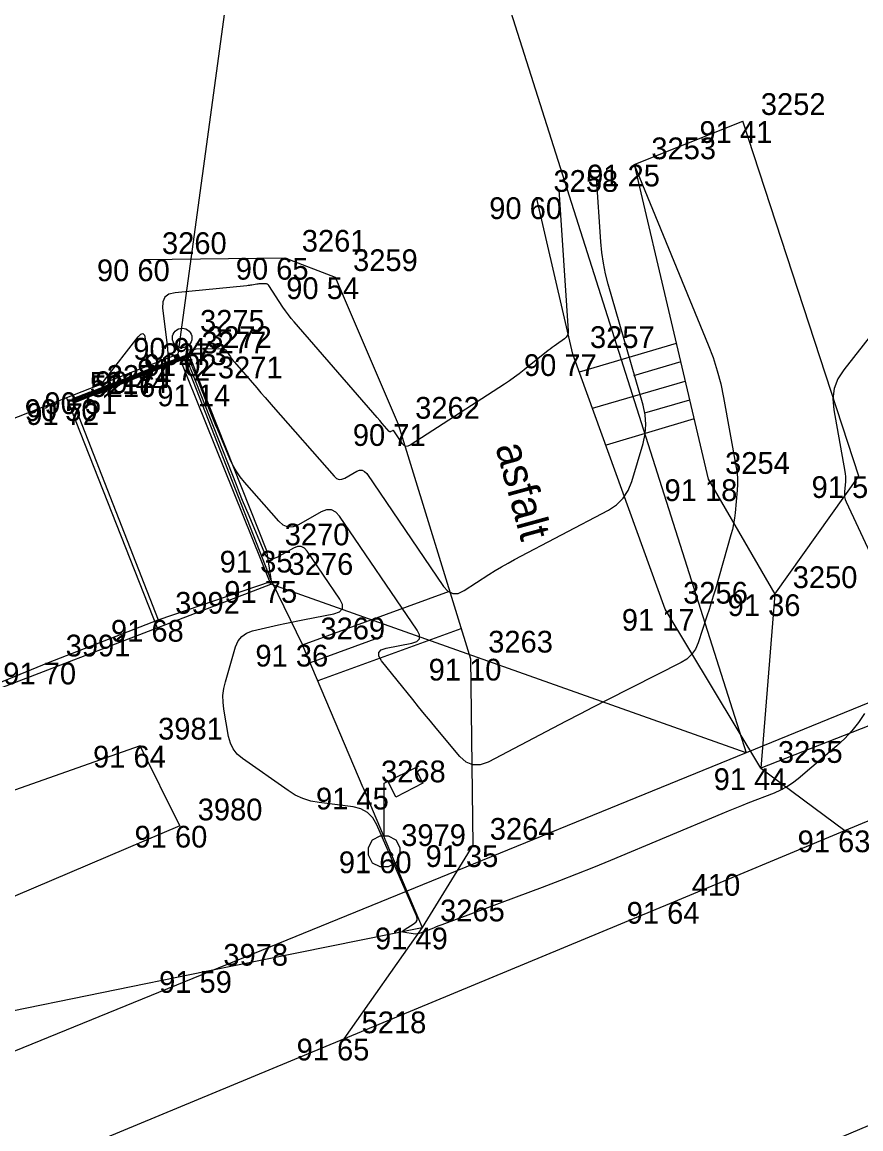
# Model space of a CAD drawing. Extents: x -711081 to -709338, y -1025122 to -1024092.
# Drawn here: x -710286.72 to -710275.92, y -1024729.91 to -1024715.67 of the extents above; entities that cross this region are included whole.
import ezdxf

# ---------------------------------------------------------------- set-up
doc = ezdxf.new("R2010")
doc.units = 0
for name, color, linetype in [('Ex_Major Contours', 7, 'Continuous'), ('Ex_Minor Contours', 7, 'Continuous'), ('Z_betonova_konstrukce', 7, 'Continuous'), ('Z_body', 7, 'Continuous'), ('Z_body_cisla', 7, 'Continuous'), ('Z_body_vysky_redukovane', 7, 'Continuous'), ('Z_budova', 7, 'Continuous'), ('Z_hrany_paty', 7, 'Continuous'), ('Z_katastr_hranice', 7, 'Continuous'), ('Z_katastr_hranice_katastralniho_uzemi', 7, 'Continuous'), ('Z_katastr_vnitrni_kresba', 7, 'Continuous'), ('Z_komunikace', 7, 'Continuous'), ('Z_komunikace_osa', 7, 'Continuous'), ('Z_popisy', 7, 'Continuous'), ('Z_rozhranni', 7, 'Continuous'), ('Z_site_vo_znaky', 7, 'Continuous'), ('Z_sloupek_kov', 7, 'Continuous'), ('Z_srafy_zelen', 7, 'Continuous'), ('Z_technicke_srafy', 7, 'Continuous'), ('Z_vstupy', 7, 'Continuous'), ('Z_zelen_obvod', 7, 'Continuous')]:
    doc.layers.add(name, color=color, linetype=linetype)

# ---------------------------------------------------------------- blocks, each defined once
blk = doc.blocks.new('POINT_DISPLAY')
blk.add_line((0, 0), (0, 0))
blk = doc.blocks.new('Z13')
for p, q in [((0, 0.88), (0.45, 1.1)), ((0.4, 1.07), (0.5, 0.88)), ((0, 0.2), (0, 0.88)), ((0.15, 0.7), (0.05, 0.9)), ((0.5, 0.88), (0.15, 0.7)), ((-0.2, 0.05), (-0.15, 0.15)), ((-0.15, 0.15), (-0.05, 0.2)), ((-0.05, 0.2), (0.05, 0.2)), ((0.05, 0.2), (0.15, 0.15)), ((0.15, 0.15), (0.2, 0.05)), ((-0.2, -0.05), (-0.2, 0.05)), ((0.2, 0.05), (0.2, -0.05)), ((-0.15, -0.15), (-0.2, -0.05)), ((0.2, -0.05), (0.15, -0.15)), ((-0.05, -0.2), (-0.15, -0.15)), ((0.05, -0.2), (-0.05, -0.2)), ((0.15, -0.15), (0.05, -0.2))]:
    blk.add_line(p, q)
blk = doc.blocks.new('Z15')
blk.add_circle((0, 0), 0.125)

msp = doc.modelspace()

# ---------------------------------------------------------------- linework, layer by layer
at = {"layer": 'Ex_Major Contours'}
msp.add_lwpolyline([(-710286.072, -1024720.54), (-710285.969, -1024720.5), (-710285.935, -1024720.487), (-710285.901, -1024720.474), (-710285.645, -1024720.376), (-710285.597, -1024720.358), (-710285.548, -1024720.339), (-710285.5, -1024720.32), (-710285.452, -1024720.301), (-710285.007, -1024720.123), (-710284.965, -1024720.107), (-710284.923, -1024720.089), (-710284.881, -1024720.072), (-710284.839, -1024720.054), (-710284.604, -1024719.954), (-710284.598, -1024719.95), (-710284.594, -1024719.945), (-710284.591, -1024719.94), (-710284.591, -1024719.933), (-710284.592, -1024719.903), (-710284.591, -1024719.896), (-710284.589, -1024719.891), (-710284.584, -1024719.887), (-710284.578, -1024719.885), (-710284.526, -1024719.877), (-710284.515, -1024719.875), (-710284.503, -1024719.874), (-710284.492, -1024719.873), (-710284.481, -1024719.872), (-710284.154, -1024719.865), (-710284.134, -1024719.867), (-710284.116, -1024719.874), (-710284.101, -1024719.885), (-710284.088, -1024719.9), (-710284.04, -1024719.972), (-710284.028, -1024719.99), (-710284.015, -1024720.007), (-710284.002, -1024720.024), (-710283.988, -1024720.041), (-710283.699, -1024720.374), (-710283.646, -1024720.435), (-710283.593, -1024720.496), (-710283.54, -1024720.557), (-710283.487, -1024720.618), (-710282.705, -1024721.511), (-710282.674, -1024721.538), (-710282.641, -1024721.551), (-710282.606, -1024721.55), (-710282.568, -1024721.535), (-710282.412, -1024721.447), (-710282.375, -1024721.433), (-710282.341, -1024721.433), (-710282.311, -1024721.448), (-710282.284, -1024721.477), (-710281.296, -1024722.928), (-710281.239, -1024722.991), (-710281.175, -1024723.021), (-710281.105, -1024723.018), (-710281.029, -1024722.982), (-710280.71, -1024722.776), (-710280.629, -1024722.725), (-710280.548, -1024722.676), (-710280.465, -1024722.629), (-710280.382, -1024722.583), (-710279.172, -1024721.946), (-710279.069, -1024721.878), (-710278.984, -1024721.794), (-710278.919, -1024721.695), (-710278.873, -1024721.58), (-710278.727, -1024721.089), (-710278.699, -1024720.966), (-710278.69, -1024720.843), (-710278.698, -1024720.72), (-710278.725, -1024720.597), (-710279.174, -1024719.038), (-710279.209, -1024718.904), (-710279.237, -1024718.768), (-710279.257, -1024718.632), (-710279.27, -1024718.494), (-710279.325, -1024717.662)], dxfattribs=at)
at = {"layer": 'Ex_Minor Contours'}
for points in [[(-710278.84, -1024717.5), (-710277.888, -1024719.819), (-710277.825, -1024719.984), (-710277.771, -1024720.152), (-710277.726, -1024720.323), (-710277.69, -1024720.496), (-710277.528, -1024721.398), (-710277.517, -1024721.47), (-710277.512, -1024721.542), (-710277.511, -1024721.615), (-710277.515, -1024721.688), (-710277.542, -1024721.98), (-710277.551, -1024722.052), (-710277.562, -1024722.124), (-710277.577, -1024722.196), (-710277.596, -1024722.266), (-710277.796, -1024722.966), (-710277.822, -1024723.053), (-710277.848, -1024723.139), (-710277.875, -1024723.226), (-710277.904, -1024723.312), (-710278.018, -1024723.656), (-710278.053, -1024723.736), (-710278.102, -1024723.805), (-710278.163, -1024723.863), (-710278.237, -1024723.909), (-710279.192, -1024724.394), (-710279.367, -1024724.483), (-710279.542, -1024724.572), (-710279.716, -1024724.663), (-710279.89, -1024724.753), (-710280.722, -1024725.19), (-710280.823, -1024725.227), (-710280.918, -1024725.227), (-710281.005, -1024725.191), (-710281.084, -1024725.118), (-710281.389, -1024724.754), (-710281.465, -1024724.662), (-710281.541, -1024724.571), (-710281.616, -1024724.479), (-710281.69, -1024724.386), (-710282.092, -1024723.886), (-710282.127, -1024723.827), (-710282.129, -1024723.781), (-710282.097, -1024723.746), (-710282.032, -1024723.724), (-710281.705, -1024723.661), (-710281.639, -1024723.638), (-710281.605, -1024723.603), (-710281.604, -1024723.554), (-710281.635, -1024723.491), (-710282.633, -1024722.026), (-710282.683, -1024721.971), (-710282.739, -1024721.944), (-710282.802, -1024721.943), (-710282.871, -1024721.97), (-710283.161, -1024722.134), (-710283.231, -1024722.162), (-710283.297, -1024722.164), (-710283.358, -1024722.14), (-710283.415, -1024722.09), (-710283.856, -1024721.587), (-710283.912, -1024721.517), (-710283.963, -1024721.443), (-710284.007, -1024721.366), (-710284.045, -1024721.285), (-710284.202, -1024720.915), (-710284.229, -1024720.85), (-710284.255, -1024720.786), (-710284.281, -1024720.721), (-710284.307, -1024720.657), (-710284.429, -1024720.345), (-710284.445, -1024720.306), (-710284.46, -1024720.268), (-710284.476, -1024720.229), (-710284.492, -1024720.19), (-710284.565, -1024720.018), (-710284.58, -1024719.994), (-710284.598, -1024719.98), (-710284.621, -1024719.977), (-710284.648, -1024719.984), (-710284.763, -1024720.034), (-710284.792, -1024720.046), (-710284.821, -1024720.058), (-710284.85, -1024720.07), (-710284.879, -1024720.082), (-710285.663, -1024720.394), (-710285.695, -1024720.407), (-710285.726, -1024720.419), (-710285.757, -1024720.431), (-710285.789, -1024720.443), (-710285.956, -1024720.507), (-710285.978, -1024720.516), (-710286.001, -1024720.524), (-710286.068, -1024720.551)], [(-710279.809, -1024717.823), (-710279.69, -1024719.638), (-710279.691, -1024719.668), (-710279.7, -1024719.696), (-710279.715, -1024719.72), (-710279.738, -1024719.74), (-710279.843, -1024719.816), (-710279.87, -1024719.835), (-710279.896, -1024719.855), (-710279.921, -1024719.874), (-710279.947, -1024719.894), (-710280.259, -1024720.143), (-710280.32, -1024720.191), (-710280.382, -1024720.237), (-710280.446, -1024720.281), (-710280.51, -1024720.324), (-710281.726, -1024721.112), (-710281.754, -1024721.125), (-710281.78, -1024721.126), (-710281.803, -1024721.115), (-710281.824, -1024721.092), (-710281.936, -1024720.928), (-710281.939, -1024720.924), (-710281.944, -1024720.922), (-710281.948, -1024720.922), (-710281.953, -1024720.924), (-710281.975, -1024720.936), (-710281.98, -1024720.938), (-710281.985, -1024720.938), (-710281.99, -1024720.936), (-710281.994, -1024720.933), (-710282.084, -1024720.83), (-710282.116, -1024720.793), (-710282.149, -1024720.755), (-710283.217, -1024719.524), (-710283.255, -1024719.478), (-710283.292, -1024719.431), (-710283.328, -1024719.382), (-710283.362, -1024719.333), (-710283.545, -1024719.056), (-710283.553, -1024719.046), (-710283.564, -1024719.039), (-710283.575, -1024719.034), (-710283.588, -1024719.033), (-710283.644, -1024719.035), (-710283.658, -1024719.035), (-710283.672, -1024719.036), (-710283.686, -1024719.038), (-710283.7, -1024719.04), (-710283.764, -1024719.05), (-710283.78, -1024719.053), (-710283.795, -1024719.055), (-710283.811, -1024719.057), (-710283.826, -1024719.058), (-710284.751, -1024719.148), (-710284.83, -1024719.167), (-710284.883, -1024719.207), (-710284.91, -1024719.267), (-710284.912, -1024719.348), (-710284.851, -1024719.856), (-710284.849, -1024719.875), (-710284.847, -1024719.893), (-710284.846, -1024719.912), (-710284.845, -1024719.931), (-710284.842, -1024720.005), (-710284.843, -1024720.022), (-710284.849, -1024720.037), (-710284.859, -1024720.048), (-710284.874, -1024720.057), (-710284.978, -1024720.102), (-710285.001, -1024720.111), (-710285.024, -1024720.121), (-710285.047, -1024720.13), (-710285.071, -1024720.14), (-710285.284, -1024720.225), (-710285.327, -1024720.242), (-710285.371, -1024720.259), (-710285.414, -1024720.276), (-710285.457, -1024720.292), (-710285.845, -1024720.44), (-710285.869, -1024720.449), (-710285.892, -1024720.458), (-710285.915, -1024720.467), (-710285.938, -1024720.476), (-710286.076, -1024720.53)], [(-710274.677, -1024718.273), (-710276.143, -1024720.139), (-710276.218, -1024720.257), (-710276.265, -1024720.382), (-710276.282, -1024720.514), (-710276.271, -1024720.654), (-710276.128, -1024721.448), (-710276.123, -1024721.481), (-710276.121, -1024721.514), (-710276.12, -1024721.547), (-710276.122, -1024721.58), (-710276.135, -1024721.712), (-710276.135, -1024721.745), (-710276.132, -1024721.777), (-710276.124, -1024721.808), (-710276.112, -1024721.838), (-710275.434, -1024723.29)], [(-710275.875, -1024724.564), (-710275.952, -1024724.679), (-710276.038, -1024724.787), (-710276.131, -1024724.888), (-710276.233, -1024724.982), (-710276.731, -1024725.405), (-710276.802, -1024725.461), (-710276.877, -1024725.51), (-710276.956, -1024725.552), (-710277.038, -1024725.588), (-710277.377, -1024725.72), (-710277.461, -1024725.753), (-710277.546, -1024725.787), (-710277.63, -1024725.821), (-710277.714, -1024725.856), (-710279.144, -1024726.455), (-710279.363, -1024726.545), (-710279.582, -1024726.633), (-710279.802, -1024726.719), (-710280.024, -1024726.803), (-710281.284, -1024727.272), (-710281.319, -1024727.285), (-710281.354, -1024727.298), (-710281.389, -1024727.312), (-710281.424, -1024727.326), (-710281.583, -1024727.389), (-710281.608, -1024727.398), (-710281.634, -1024727.402), (-710281.66, -1024727.403), (-710281.687, -1024727.401), (-710281.794, -1024727.384), (-710281.815, -1024727.379), (-710281.823, -1024727.371), (-710281.819, -1024727.36), (-710281.802, -1024727.347), (-710281.673, -1024727.267), (-710281.649, -1024727.247), (-710281.636, -1024727.224), (-710281.634, -1024727.198), (-710281.642, -1024727.168), (-710282.152, -1024725.996), (-710282.204, -1024725.906), (-710282.273, -1024725.837), (-710282.358, -1024725.791), (-710282.459, -1024725.766), (-710282.898, -1024725.711), (-710283.005, -1024725.691), (-710283.107, -1024725.658), (-710283.205, -1024725.614), (-710283.297, -1024725.556), (-710283.885, -1024725.143), (-710283.951, -1024725.086), (-710284.003, -1024725.021), (-710284.04, -1024724.946), (-710284.062, -1024724.862), (-710284.124, -1024724.507), (-710284.134, -1024724.419), (-710284.135, -1024724.331), (-710284.125, -1024724.244), (-710284.104, -1024724.157), (-710283.972, -1024723.705), (-710283.94, -1024723.63), (-710283.894, -1024723.572), (-710283.833, -1024723.529), (-710283.756, -1024723.501), (-710283.421, -1024723.424), (-710283.337, -1024723.405), (-710283.253, -1024723.387), (-710283.169, -1024723.37), (-710283.085, -1024723.353), (-710282.707, -1024723.28), (-710282.634, -1024723.255), (-710282.597, -1024723.215), (-710282.595, -1024723.161), (-710282.63, -1024723.091), (-710283.049, -1024722.476), (-710283.086, -1024722.435), (-710283.128, -1024722.415), (-710283.174, -1024722.415), (-710283.226, -1024722.435), (-710283.44, -1024722.556), (-710283.49, -1024722.575), (-710283.533, -1024722.573), (-710283.568, -1024722.549), (-710283.595, -1024722.503), (-710283.799, -1024722.021), (-710283.841, -1024721.922), (-710283.882, -1024721.823), (-710283.922, -1024721.723), (-710283.962, -1024721.623), (-710284.536, -1024720.162), (-710284.543, -1024720.143), (-710284.551, -1024720.125), (-710284.558, -1024720.107), (-710284.566, -1024720.089), (-710284.6, -1024720.008), (-710284.606, -1024719.997), (-710284.615, -1024719.991), (-710284.626, -1024719.989), (-710284.638, -1024719.993), (-710284.692, -1024720.016), (-710284.706, -1024720.022), (-710284.719, -1024720.027), (-710284.733, -1024720.033), (-710284.747, -1024720.038), (-710285.874, -1024720.488), (-710285.904, -1024720.499), (-710285.933, -1024720.511), (-710286.017, -1024720.543), (-710286.032, -1024720.549), (-710286.064, -1024720.561)]]:
    msp.add_lwpolyline(points, dxfattribs=at)
msp.add_lwpolyline([(-710285.092, -1024720.101), (-710285.091, -1024720.108), (-710285.091, -1024720.116), (-710285.09, -1024720.13), (-710285.091, -1024720.133), (-710285.092, -1024720.136), (-710285.094, -1024720.138), (-710285.097, -1024720.14), (-710285.121, -1024720.151), (-710285.135, -1024720.156), (-710285.184, -1024720.176), (-710285.21, -1024720.186), (-710285.611, -1024720.338), (-710285.666, -1024720.354), (-710285.692, -1024720.349), (-710285.69, -1024720.322), (-710285.658, -1024720.274), (-710285.226, -1024719.717), (-710285.192, -1024719.682), (-710285.165, -1024719.675), (-710285.146, -1024719.695), (-710285.135, -1024719.742)], close=True, dxfattribs=at)
at = {"layer": 'Z_betonova_konstrukce'}
for p, q in [((-710284.63, -1024720), (-710286.06, -1024720.57)), ((-710284.57, -1024719.94), (-710285.15, -1024720.16)), ((-710283.51, -1024722.86), (-710284.63, -1024720)), ((-710284.42, -1024720.33), (-710284.57, -1024719.94)), ((-710283.57, -1024722.47), (-710284.42, -1024720.33)), ((-710285.85, -1024720.43), (-710286.08, -1024720.52)), ((-710283.51, -1024722.86), (-710283.57, -1024722.47)), ((-710284.97, -1024723.36), (-710283.51, -1024722.86))]:
    msp.add_line(p, q, dxfattribs=at)
at = {"layer": 'Z_budova'}
for p, q in [((-710286.08, -1024720.52), (-710286.06, -1024720.57)), ((-710286.06, -1024720.57), (-710284.97, -1024723.36)), ((-710286.38, -1024723.91), (-710284.97, -1024723.36))]:
    msp.add_line(p, q, dxfattribs=at)
at = {"layer": 'Z_hrany_paty'}
for p, q in [((-710278.84, -1024717.5), (-710277.89, -1024721.55)), ((-710285.15, -1024718.72), (-710283.34, -1024718.7)), ((-710283.34, -1024718.7), (-710282.69, -1024718.95)), ((-710277.89, -1024721.55), (-710277.03, -1024723.03)), ((-710283.51, -1024722.86), (-710283.11, -1024723.68)), ((-710277.03, -1024723.03), (-710277.21, -1024725.27)), ((-710282.33, -1024725.52), (-710283.11, -1024723.68)), ((-710282.33, -1024725.52), (-710281.57, -1024727.32))]:
    msp.add_line(p, q, dxfattribs=at)
at = {"layer": 'Z_katastr_hranice'}
for p, q in [((-710284.71, -1024719.94), (-710284.02, -1024714.88)), ((-710255.02, -1024715.93), (-710277.4, -1024725.07)), ((-710284.71, -1024719.94), (-710286.15, -1024720.5)), ((-710283.52, -1024722.9), (-710284.71, -1024719.94)), ((-710286.15, -1024720.5), (-710293.14, -1024723.25)), ((-710284.98, -1024723.46), (-710283.52, -1024722.9)), ((-710277.4, -1024725.07), (-710283.52, -1024722.9)), ((-710292.07, -1024726.19), (-710284.98, -1024723.46))]:
    msp.add_line(p, q, dxfattribs=at)
at = {"layer": 'Z_katastr_hranice_katastralniho_uzemi'}
for p, q in [((-710284.73, -1024701.99), (-710278.75, -1024720.82)), ((-710284.73, -1024701.99), (-710278.75, -1024720.82)), ((-710278.75, -1024720.82), (-710277.4, -1024725.07)), ((-710278.75, -1024720.82), (-710277.4, -1024725.07)), ((-710277.4, -1024725.07), (-710392.31, -1024771.94)), ((-710277.4, -1024725.07), (-710392.31, -1024771.94))]:
    msp.add_line(p, q, dxfattribs=at)
at = {"layer": 'Z_katastr_vnitrni_kresba'}
msp.add_line((-710286.15, -1024720.5), (-710284.98, -1024723.46), dxfattribs=at)
at = {"layer": 'Z_komunikace'}
for p, q in [((-710279.63, -1024719.94), (-710280.1, -1024717.92)), ((-710282.69, -1024718.95), (-710281.88, -1024720.84)), ((-710278.44, -1024723.22), (-710279.63, -1024719.94)), ((-710281.88, -1024720.84), (-710280.95, -1024723.86)), ((-710276.13, -1024726.07), (-710265.57, -1024721.66)), ((-710277.21, -1024725.27), (-710278.44, -1024723.22)), ((-710280.95, -1024723.86), (-710280.92, -1024726.26)), ((-710277.21, -1024725.27), (-710276.13, -1024726.07)), ((-710278.33, -1024726.99), (-710276.13, -1024726.07)), ((-710280.92, -1024726.26), (-710281.57, -1024727.32)), ((-710282.58, -1024728.75), (-710278.33, -1024726.99)), ((-710281.57, -1024727.32), (-710282.58, -1024728.75)), ((-710291.66, -1024732.52), (-710282.58, -1024728.75))]:
    msp.add_line(p, q, dxfattribs=at)
at = {"layer": 'Z_komunikace_osa'}
msp.add_line((-710277.04, -1024730.38), (-710264.25, -1024724.97), dxfattribs=at)
at = {"layer": 'Z_rozhranni'}
for p, q in [((-710274.04, -1024724.02), (-710277.21, -1024725.27)), ((-710285.2, -1024724.98), (-710291.74, -1024727.29)), ((-710284.69, -1024726.01), (-710285.2, -1024724.98)), ((-710284.69, -1024726.01), (-710290.75, -1024728.59)), ((-710284.35, -1024727.88), (-710281.57, -1024727.32)), ((-710290.68, -1024729.17), (-710284.35, -1024727.88))]:
    msp.add_line(p, q, dxfattribs=at)
at = {"layer": 'Z_srafy_zelen'}
msp.add_line((-710278.84, -1024717.5), (-710277.44, -1024716.94), dxfattribs=at)
at = {"layer": 'Z_technicke_srafy'}
for p, q in [((-710278.3, -1024719.8), (-710279.55, -1024720.17)), ((-710278.24, -1024720.04), (-710278.85, -1024720.22)), ((-710278.19, -1024720.29), (-710279.38, -1024720.64)), ((-710278.13, -1024720.53), (-710278.71, -1024720.7)), ((-710278.07, -1024720.77), (-710279.2, -1024721.11)), ((-710283.11, -1024723.68), (-710281.22, -1024722.99)), ((-710283.01, -1024723.91), (-710282.08, -1024723.57)), ((-710282.91, -1024724.14), (-710281.07, -1024723.47))]:
    msp.add_line(p, q, dxfattribs=at)
at = {"layer": 'Z_vstupy'}
for p, q in [((-710285.85, -1024720.43), (-710285.15, -1024720.16)), ((-710287.81, -1024724.49), (-710286.38, -1024723.91))]:
    msp.add_line(p, q, dxfattribs=at)
at = {"layer": 'Z_zelen_obvod'}
for p, q in [((-710275.95, -1024721.51), (-710277.44, -1024716.94)), ((-710277.03, -1024723.03), (-710275.95, -1024721.51))]:
    msp.add_line(p, q, dxfattribs=at)

# ---------------------------------------------------------------- block references
at = {"layer": 'Z_body'}
for p in [(-710277.44, -1024716.94), (-710278.84, -1024717.5), (-710280.1, -1024717.92), (-710285.15, -1024718.72), (-710283.34, -1024718.7), (-710282.69, -1024718.95), (-710284.66, -1024719.73), (-710284.63, -1024720), (-710284.57, -1024719.94), (-710279.63, -1024719.94), (-710285.15, -1024720.16), (-710284.42, -1024720.33), (-710285.85, -1024720.43), (-710286.08, -1024720.52), (-710286.06, -1024720.57), (-710281.88, -1024720.84), (-710277.89, -1024721.55), (-710275.95, -1024721.51), (-710283.57, -1024722.47), (-710283.51, -1024722.86), (-710277.03, -1024723.03), (-710278.44, -1024723.22), (-710284.97, -1024723.36), (-710283.11, -1024723.68), (-710280.95, -1024723.86), (-710286.38, -1024723.91), (-710285.2, -1024724.98), (-710277.21, -1024725.27), (-710282.33, -1024725.52), (-710284.69, -1024726.01), (-710276.13, -1024726.07), (-710280.92, -1024726.26), (-710282.06, -1024726.34), (-710278.33, -1024726.99), (-710281.57, -1024727.32), (-710284.35, -1024727.88), (-710282.58, -1024728.75)]:
    msp.add_blockref('POINT_DISPLAY', p, dxfattribs=at)
at = {"layer": 'Z_site_vo_znaky'}
msp.add_blockref('Z13', (-710282.06, -1024726.34), dxfattribs=at)
at = {"layer": 'Z_sloupek_kov'}
msp.add_blockref('Z15', (-710284.66, -1024719.73), dxfattribs=at)

# ---------------------------------------------------------------- texts
at = {"layer": 'Z_body_cisla'}
for s, p in [('3252', (-710277.21, -1024716.86)), ('3253', (-710278.62, -1024717.43)), ('3258', (-710279.88, -1024717.85)), ('3261', (-710283.12, -1024718.62)), ('3260', (-710284.92, -1024718.65)), ('3259', (-710282.46, -1024718.87)), ('3275', (-710284.43, -1024719.65)), ('3272', (-710284.34, -1024719.86)), ('3257', (-710279.41, -1024719.86)), ('3277', (-710284.41, -1024719.93)), ('3273', (-710284.92, -1024720.08)), ('3271', (-710284.2, -1024720.25)), ('5217', (-710285.85, -1024720.45)), ('3274', (-710285.63, -1024720.36)), ('5216', (-710285.84, -1024720.49)), ('3262', (-710281.66, -1024720.77)), ('3254', (-710277.67, -1024721.48)), ('3270', (-710283.34, -1024722.4)), ('3276', (-710283.29, -1024722.78)), ('3250', (-710276.8, -1024722.95)), ('3256', (-710278.21, -1024723.15)), ('3992', (-710284.75, -1024723.28)), ('3269', (-710282.88, -1024723.61)), ('3991', (-710286.16, -1024723.83)), ('3263', (-710280.72, -1024723.78)), ('3981', (-710284.97, -1024724.9)), ('3255', (-710276.99, -1024725.2)), ('3268', (-710282.1, -1024725.45)), ('3980', (-710284.46, -1024725.94)), ('3979', (-710281.84, -1024726.27)), ('3264', (-710280.7, -1024726.19)), ('410', (-710278.1, -1024726.91)), ('3265', (-710281.34, -1024727.24)), ('3978', (-710284.13, -1024727.81)), ('5218', (-710282.35, -1024728.68))]:
    msp.add_text(s, height=0.28, dxfattribs=at).set_placement(p)
at = {"layer": 'Z_body_vysky_redukovane'}
for s, p in [('91 41', (-710278, -1024717.22)), ('91 25', (-710279.447, -1024717.78)), ('90 60', (-710280.707, -1024718.2)), ('90 60', (-710285.757, -1024719)), ('90 65', (-710283.97, -1024718.98)), ('90 54', (-710283.32, -1024719.23)), ('90 94', (-710285.29, -1024720.01)), ('91 72', (-710285.237, -1024720.28)), ('91 02', (-710285.153, -1024720.22)), ('90 77', (-710280.26, -1024720.22)), ('90 44', (-710285.78, -1024720.44)), ('91 14', (-710284.98, -1024720.61)), ('90 51', (-710286.433, -1024720.71)), ('90 50', (-710286.687, -1024720.8)), ('91 72', (-710286.667, -1024720.85)), ('90 71', (-710282.463, -1024721.12)), ('91 18', (-710278.45, -1024721.83)), ('91 53', (-710276.557, -1024721.79)), ('91 35', (-710284.177, -1024722.75)), ('91 75', (-710284.117, -1024723.14)), ('91 36', (-710277.637, -1024723.31)), ('91 17', (-710279, -1024723.5)), ('91 68', (-710285.577, -1024723.64)), ('91 36', (-710283.717, -1024723.96)), ('91 10', (-710281.487, -1024724.14)), ('91 70', (-710286.963, -1024724.19)), ('91 64', (-710285.807, -1024725.26)), ('91 44', (-710277.817, -1024725.55)), ('91 45', (-710282.937, -1024725.8)), ('91 60', (-710285.273, -1024726.29)), ('91 63', (-710276.737, -1024726.35)), ('91 35', (-710281.527, -1024726.54)), ('91 60', (-710282.643, -1024726.62)), ('91 64', (-710278.937, -1024727.27)), ('91 49', (-710282.177, -1024727.6)), ('91 59', (-710284.957, -1024728.16)), ('91 65', (-710283.187, -1024729.03))]:
    msp.add_text(s, height=0.28, dxfattribs=at).set_placement(p)
at = {"layer": 'Z_popisy'}
msp.add_text('asfalt', height=0.4, rotation=285.3, dxfattribs=at).set_placement((-710280.63, -1024721.13))

doc.saveas('drawing.dxf')
